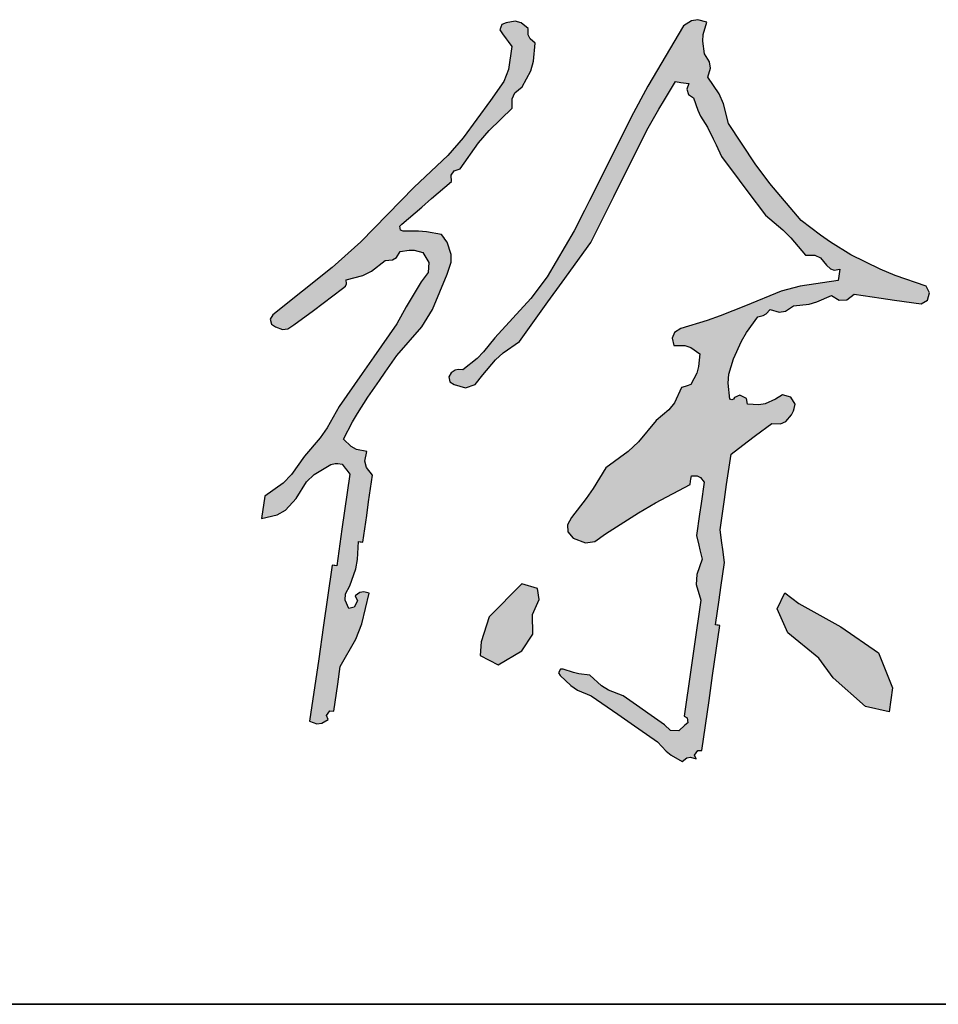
# Model space of a CAD drawing. Extents: x 1779708 to 7299578, y -1121471 to 88434.
# Tile 648 of 656: x 6046608 to 6047015, y -964050 to -963613. Entities that reach past the tile are written whole.
import ezdxf

# ---------------------------------------------------------------- set-up
doc = ezdxf.new("R2010")
doc.units = 0
doc.header["$LTSCALE"] = 1000
doc.header["$MEASUREMENT"] = 0
for name, color, linetype in [('PUB_TITLE', 4, 'CONTINUOUS'), ('可见线', 6, 'CONTINUOUS'), ('电子签', 2, 'CONTINUOUS')]:
    doc.layers.add(name, color=color, linetype=linetype)

# ---------------------------------------------------------------- blocks, each defined once
blk = doc.blocks.new('A$C5DA54128')
at = {"layer": '电子签'}
h = blk.add_hatch(color=256, dxfattribs=at)
h.dxf.hatch_style = 1
h.paths.add_polyline_path([(116.8, 343.6), (105.3, 346), (99.3, 349.2), (91, 357.4), (100.9, 376.5), (106.4, 385.9), (118, 404), (130.7, 422.4), (137.1, 431.6), (149.9, 450), (177.9, 482), (189.7, 501), (205.9, 540.4), (210.3, 553.8), (210.4, 562.3), (205.9, 575.8), (203.4, 579.2), (202.1, 580.9), (199.6, 584.3), (182.8, 587.5), (174.2, 588.2), (154.5, 587.8), (153.4, 593.5), (155.7, 595.7), (177.7, 614.7), (188.7, 624.3), (210.6, 643.3), (210.4, 650), (213.8, 654.9), (220.2, 657.1), (240.8, 686), (252.5, 699.7), (277.9, 724.6), (278, 735), (281, 741.4), (288.9, 748.2), (298.7, 766), (301.8, 776.5), (303.5, 796.7), (298, 801.2), (295.8, 805.7), (295.8, 812.9), (287.9, 819.2), (281.2, 820.9), (271.4, 819), (266.5, 817.4), (264.4, 811.3), (267.1, 807), (271.3, 801.3), (273.5, 798.5), (277.7, 792.8), (274.1, 767.3), (268.8, 754), (253.9, 733.1), (223.7, 691.6), (206.5, 672), (169.2, 636.7), (110, 576.4), (78.4, 547.9), (12.4, 495.1), (9.7, 490.4), (11, 484.9), (15.5, 482), (23.2, 479), (29.1, 479.6), (36, 484.1), (57.6, 500.2), (68.3, 508.2), (89.9, 524.3), (93, 527), (94.1, 529.8), (93.8, 533.9), (112.5, 538.9), (121.9, 543.6), (137.3, 555.4), (145.1, 556.1), (149.8, 559), (153.9, 565.6), (163.9, 567.1), (169.3, 566.9), (179, 564.5), (185.7, 553.3), (184.9, 542.2), (176.9, 532), (166, 513.4), (160.6, 504), (149.9, 485.3), (124.4, 448.6), (111.6, 430.2), (86.1, 393.5), (72.9, 370.1), (65.1, 358.9), (47.8, 338.4), (33.3, 318), (24, 308.7), (3.6, 294.2), (2.1, 284.3), (1.4, 279.4), (0, 269.5), (17.4, 273.3), (26.5, 278.6), (38.6, 291.7), (49.9, 309.9), (58.4, 318.2), (76.8, 329.1), (83.1, 330.5), (89.6, 329.8), (92.9, 325.3), (94.6, 323), (98, 318.5), (92.2, 277.9), (89.2, 257.6), (83.4, 217), (78.4, 217.7), (68.4, 148.4), (63.4, 113.8), (53.4, 44.5), (61.2, 41.8), (66.8, 42.3), (73.9, 46.6), (72.2, 50.7), (75.8, 55.9), (80.3, 55.8), (83.2, 75.6), (84.6, 85.5), (87.4, 105.3), (104.5, 135.7), (111.2, 152.6), (119.4, 186.5), (113.3, 188.2), (109, 187.4), (103.8, 183.7), (106.5, 178), (102.9, 170.9), (96.7, 169.6), (92.9, 178.9), (93.2, 185.8), (97.8, 194.7), (104.6, 213.6), (106.6, 223.8), (107.5, 243.9), (112.4, 243.1), (116.7, 272.8), (118.8, 287.7), (123.1, 317.4), (116.4, 325.8), (114.7, 333)])
h.paths.add_polyline_path([(476.8, 316.8), (483.1, 316.7), (487, 314.7), (490.9, 309.8), (487.5, 286), (485.8, 274.1), (482.3, 250.4), (484.9, 239.9), (486.1, 234.6), (488.7, 224.2), (482.6, 207.1), (482.2, 196.3), (487.2, 178.9), (479.7, 127.4), (476, 101.7), (468.6, 50.2), (472.2, 48.2), (472.8, 42.6), (469.6, 40), (462.9, 33.9), (453.4, 34.2), (447, 40.7), (428.6, 53.5), (419.4, 59.8), (401.1, 72.6), (384.8, 79), (376.9, 83.9), (364, 95.6), (352, 97.1), (346, 98.5), (334.6, 102.4), (331.5, 102.1), (329.5, 98.1), (331.1, 95.3), (343.1, 84), (350.5, 79.1), (365.7, 72.7), (395.1, 52.2), (409.8, 42), (439.2, 21.6), (448.6, 11.4), (454.3, 6.9), (466.4, 0), (471.5, 3.8), (475.9, 4.6), (482, 2.8), (480.2, 6.9), (483.9, 12.2), (488.3, 12), (496.3, 67.4), (500.3, 95.1), (508.4, 150.6), (505.4, 151), (503.4, 151.3), (507.4, 179), (509.4, 192.9), (513.4, 220.6), (511.5, 235), (510.5, 242.2), (508.5, 256.7), (513.4, 290.3), (515.8, 307.2), (520.7, 340.8), (538.7, 354.5), (547.8, 361.3), (566, 374.7), (575.4, 374.2), (581.6, 376.9), (587.6, 384.2), (590, 388.7), (590.9, 391.2), (591.8, 396.2), (587.1, 404), (577.8, 406.4), (569.9, 401.9), (558.4, 396.6), (551.4, 395.3), (538.8, 396.3), (537.7, 402.6), (530.3, 406.3), (524.7, 403.4), (522.6, 400.7), (519.3, 401.7), (517.4, 419.6), (518.2, 429.3), (523.3, 446.6), (532.4, 466.1), (537.9, 475.6), (550.3, 493.2), (556.5, 494.6), (559.8, 496.5), (564.1, 501.3), (574.1, 498.4), (581.1, 499.5), (589.9, 505.2), (607.2, 507.2), (616, 509.6), (632, 516.8), (640.7, 511.5), (649.3, 512), (657.4, 518.2), (687.1, 513.9), (702, 511.7), (731.7, 507.4), (738.5, 511.7), (740.7, 519.7), (737, 526.9), (702.9, 538.8), (686.1, 545.8), (653.6, 561.7), (630.9, 575.9), (619.8, 583.6), (598.5, 599.9), (563.7, 640.9), (547.5, 662.6), (518, 707.6), (512.4, 729.3), (507.6, 740.2), (495.1, 758.9), (498, 768.9), (497, 775.9), (491.3, 784.7), (489.3, 798.6), (489.9, 806.2), (493.8, 819.7), (483.8, 822.6), (476.7, 821.5), (468, 815.9), (428.6, 748.7), (410, 714.4), (375.1, 644.8), (363.7, 622.2), (358.1, 610.9), (346.7, 588.3), (316.7, 537.4), (298.7, 513.2), (258.8, 469.6), (246.2, 454.1), (239, 446.8), (223.4, 434.3), (218, 434.7), (214.9, 434), (210.3, 431.1), (207.6, 426.4), (209, 421), (213.5, 418), (226.4, 414.4), (237.1, 418), (245.3, 428.6), (259.4, 445.5), (267.9, 453.2), (286, 465.7), (317.6, 509.6), (333.4, 531.6), (365.1, 575.5), (390.6, 626.4), (403.4, 651.9), (428.9, 702.7), (440.8, 723.3), (446.8, 733.6), (459.1, 754), (465, 753.1), (468, 752.7), (473.9, 751.8), (471.8, 745.5), (473.7, 739.8), (479.2, 735.9), (483.8, 722.2), (487, 715.6), (494.7, 703.4), (501, 690.4), (504.1, 683.9), (510.2, 670.8), (529.7, 644.7), (539.4, 631.7), (558.9, 605.7), (578.1, 589.6), (587.1, 580.6), (603.1, 561.4), (613.5, 561.3), (619.9, 558.3), (626.7, 550.4), (631.1, 546.1), (635.2, 544.8), (641.2, 545.8), (640.5, 540.8), (640.1, 538.3), (639.4, 533.4), (597.3, 527.2), (576.2, 521.4), (536.8, 505.3), (508.6, 494), (494.1, 489), (465, 480.2), (458.1, 475.8), (455.4, 469.2), (457.2, 461.2), (469.4, 461.3), (476.3, 459.1), (486.2, 451.9), (484.7, 437.9), (482.6, 430.6), (476.2, 418), (472, 416.6), (469.9, 415.9), (465.6, 414.5), (457.9, 397.8), (451.8, 389.8), (437.6, 378.1), (418.1, 354.5), (406.7, 343.7), (382, 325.5), (367.7, 302.7), (360.1, 291.7), (343.7, 270.4), (339.3, 262.3), (339.8, 254.7), (345.5, 247.4), (359.2, 242.5), (369.6, 243.9), (381.6, 252.3), (418, 275.8), (436.9, 286.8), (475.4, 307), (475.9, 310.9)])
h.paths.add_polyline_path([(307.8, 179.7), (306, 191.9), (288.7, 196.8), (252.3, 160.2), (243.6, 132.7), (242.5, 117.3), (262.6, 107.2), (288.8, 122.6), (301, 141.2), (300.6, 162.8)], flags=17)
h.paths.add_polyline_path([(642.3, 149.3), (596, 175.2), (580.4, 187.1), (572, 169.1), (583.6, 142.4), (618, 114.4), (634.1, 92.8), (669.9, 60.8), (696, 55.1), (699.8, 81.4), (684.2, 120.2)], flags=17)
for p, q in [((281.2, 820.9), (271.4, 819)), ((287.9, 819.2), (281.2, 820.9)), ((295.8, 812.9), (287.9, 819.2)), ((476.7, 821.5), (468, 815.9)), ((483.8, 822.6), (476.7, 821.5)), ((493.8, 819.7), (483.8, 822.6)), ((489.9, 806.2), (493.8, 819.7)), ((266.5, 817.4), (264.4, 811.3)), ((264.4, 811.3), (267.1, 807)), ((271.4, 819), (266.5, 817.4)), ((295.8, 805.7), (295.8, 812.9)), ((468, 815.9), (428.6, 748.7)), ((267.1, 807), (271.3, 801.3)), ((271.3, 801.3), (273.5, 798.5)), ((273.5, 798.5), (277.7, 792.8)), ((298, 801.2), (295.8, 805.7)), ((303.5, 796.7), (298, 801.2)), ((489.3, 798.6), (489.9, 806.2)), ((491.3, 784.7), (489.3, 798.6)), ((277.7, 792.8), (274.1, 767.3)), ((301.8, 776.5), (303.5, 796.7)), ((298.7, 766), (301.8, 776.5)), ((497, 775.9), (491.3, 784.7)), ((498, 768.9), (497, 775.9)), ((274.1, 767.3), (268.8, 754)), ((288.9, 748.2), (298.7, 766)), ((495.1, 758.9), (498, 768.9)), ((268.8, 754), (253.9, 733.1)), ((446.8, 733.6), (459.1, 754)), ((459.1, 754), (465, 753.1)), ((507.6, 740.2), (495.1, 758.9)), ((281, 741.4), (288.9, 748.2)), ((428.6, 748.7), (410, 714.4)), ((465, 753.1), (468, 752.7)), ((468, 752.7), (473.9, 751.8)), ((473.9, 751.8), (471.8, 745.5)), ((471.8, 745.5), (473.7, 739.8)), ((253.9, 733.1), (223.7, 691.6)), ((277.9, 724.6), (278, 735)), ((278, 735), (281, 741.4)), ((440.8, 723.3), (446.8, 733.6)), ((473.7, 739.8), (479.2, 735.9)), ((479.2, 735.9), (483.8, 722.2)), ((512.4, 729.3), (507.6, 740.2)), ((252.5, 699.7), (277.9, 724.6)), ((428.9, 702.7), (440.8, 723.3)), ((483.8, 722.2), (487, 715.6)), ((518, 707.6), (512.4, 729.3)), ((410, 714.4), (375.1, 644.8)), ((487, 715.6), (494.7, 703.4)), ((240.8, 686), (252.5, 699.7)), ((403.4, 651.9), (428.9, 702.7)), ((494.7, 703.4), (501, 690.4)), ((547.5, 662.6), (518, 707.6)), ((223.7, 691.6), (206.5, 672)), ((501, 690.4), (504.1, 683.9)), ((220.2, 657.1), (240.8, 686)), ((504.1, 683.9), (510.2, 670.8)), ((206.5, 672), (169.2, 636.7)), ((510.2, 670.8), (529.7, 644.7)), ((213.8, 654.9), (220.2, 657.1)), ((563.7, 640.9), (547.5, 662.6)), ((210.4, 650), (213.8, 654.9)), ((210.6, 643.3), (210.4, 650)), ((375.1, 644.8), (363.7, 622.2)), ((390.6, 626.4), (403.4, 651.9)), ((529.7, 644.7), (539.4, 631.7)), ((169.2, 636.7), (110, 576.4)), ((188.7, 624.3), (210.6, 643.3)), ((598.5, 599.9), (563.7, 640.9)), ((177.7, 614.7), (188.7, 624.3)), ((365.1, 575.5), (390.6, 626.4)), ((539.4, 631.7), (558.9, 605.7)), ((155.7, 595.7), (177.7, 614.7)), ((363.7, 622.2), (358.1, 610.9)), ((358.1, 610.9), (346.7, 588.3)), ((558.9, 605.7), (578.1, 589.6)), ((153.4, 593.5), (155.7, 595.7)), ((154.2, 589.1), (153.4, 593.5)), ((619.8, 583.6), (598.5, 599.9)), ((157.1, 587.9), (154.2, 589.1)), ((174.2, 588.2), (157.1, 587.9)), ((182.8, 587.5), (174.2, 588.2)), ((199.6, 584.3), (182.8, 587.5)), ((202.1, 580.9), (199.6, 584.3)), ((203.4, 579.2), (202.1, 580.9)), ((205.9, 575.8), (203.4, 579.2)), ((346.7, 588.3), (316.7, 537.4)), ((578.1, 589.6), (587.1, 580.6)), ((587.1, 580.6), (603.1, 561.4)), ((630.9, 575.9), (619.8, 583.6)), ((110, 576.4), (78.4, 547.9)), ((210.4, 562.3), (205.9, 575.8)), ((333.4, 531.6), (365.1, 575.5)), ((653.6, 561.7), (630.9, 575.9)), ((145.1, 556.1), (149.8, 559)), ((149.8, 559), (153.9, 565.6)), ((153.9, 565.6), (163.9, 567.1)), ((163.9, 567.1), (169.3, 566.9)), ((169.3, 566.9), (179, 564.5)), ((179, 564.5), (185.7, 553.3)), ((210.3, 553.8), (210.4, 562.3)), ((603.1, 561.4), (613.5, 561.3)), ((613.5, 561.3), (619.9, 558.3)), ((619.9, 558.3), (626.7, 550.4)), ((686.1, 545.8), (653.6, 561.7)), ((78.4, 547.9), (12.4, 495.1)), ((121.9, 543.6), (137.3, 555.4)), ((137.3, 555.4), (145.1, 556.1)), ((185.7, 553.3), (184.9, 542.2)), ((205.9, 540.4), (210.3, 553.8)), ((626.7, 550.4), (631.1, 546.1)), ((631.1, 546.1), (635.2, 544.8)), ((93.8, 533.9), (112.5, 538.9)), ((112.5, 538.9), (121.9, 543.6)), ((184.9, 542.2), (176.9, 532)), ((189.7, 501), (205.9, 540.4)), ((316.7, 537.4), (298.7, 513.2)), ((635.2, 544.8), (641.2, 545.8)), ((640.1, 538.3), (639.4, 533.4)), ((640.5, 540.8), (640.1, 538.3)), ((641.2, 545.8), (640.5, 540.8)), ((702.9, 538.8), (686.1, 545.8)), ((737, 526.9), (702.9, 538.8)), ((68.3, 508.2), (89.9, 524.3)), ((89.9, 524.3), (93, 527)), ((93, 527), (94.1, 529.8)), ((94.1, 529.8), (93.8, 533.9)), ((176.9, 532), (166, 513.4)), ((317.6, 509.6), (333.4, 531.6)), ((597.3, 527.2), (576.2, 521.4)), ((639.4, 533.4), (597.3, 527.2)), ((740.7, 519.7), (737, 526.9)), ((166, 513.4), (160.6, 504)), ((576.2, 521.4), (536.8, 505.3)), ((616, 509.6), (632, 516.8)), ((632, 516.8), (640.7, 511.5)), ((649.3, 512), (657.4, 518.2)), ((657.4, 518.2), (687.1, 513.9)), ((687.1, 513.9), (702, 511.7)), ((738.5, 511.7), (740.7, 519.7)), ((57.6, 500.2), (68.3, 508.2)), ((160.6, 504), (149.9, 485.3)), ((298.7, 513.2), (258.8, 469.6)), ((286, 465.7), (317.6, 509.6)), ((536.8, 505.3), (508.6, 494)), ((581.1, 499.5), (589.9, 505.2)), ((589.9, 505.2), (607.2, 507.2)), ((607.2, 507.2), (616, 509.6)), ((640.7, 511.5), (649.3, 512)), ((702, 511.7), (731.7, 507.4)), ((731.7, 507.4), (738.5, 511.7)), ((12.4, 495.1), (9.7, 490.4)), ((36, 484.1), (57.6, 500.2)), ((177.9, 482), (189.7, 501)), ((508.6, 494), (494.1, 489)), ((537.9, 475.6), (550.3, 493.2)), ((550.3, 493.2), (556.5, 494.6)), ((556.5, 494.6), (559.8, 496.5)), ((559.8, 496.5), (564.1, 501.3)), ((564.1, 501.3), (574.1, 498.4)), ((574.1, 498.4), (581.1, 499.5)), ((9.7, 490.4), (11, 484.9)), ((11, 484.9), (15.5, 482)), ((15.5, 482), (23.2, 479)), ((29.1, 479.6), (36, 484.1)), ((149.9, 485.3), (124.4, 448.6)), ((149.9, 450), (177.9, 482)), ((494.1, 489), (465, 480.2)), ((23.2, 479), (29.1, 479.6)), ((258.8, 469.6), (246.2, 454.1)), ((458.1, 475.8), (455.4, 469.2)), ((465, 480.2), (458.1, 475.8)), ((532.4, 466.1), (537.9, 475.6)), ((267.9, 453.2), (286, 465.7)), ((455.4, 469.2), (457.2, 461.2)), ((457.2, 461.2), (469.4, 461.3)), ((469.4, 461.3), (476.3, 459.1)), ((476.3, 459.1), (486.2, 451.9)), ((523.3, 446.6), (532.4, 466.1)), ((124.4, 448.6), (111.6, 430.2)), ((137.1, 431.6), (149.9, 450)), ((246.2, 454.1), (239, 446.8)), ((259.4, 445.5), (267.9, 453.2)), ((486.2, 451.9), (484.7, 437.9)), ((239, 446.8), (223.4, 434.3)), ((245.3, 428.6), (259.4, 445.5)), ((484.7, 437.9), (482.6, 430.6)), ((518.2, 429.3), (523.3, 446.6)), ((111.6, 430.2), (86.1, 393.5)), ((130.7, 422.4), (137.1, 431.6)), ((210.3, 431.1), (207.6, 426.4)), ((207.6, 426.4), (209, 421)), ((214.9, 434), (210.3, 431.1)), ((218, 434.7), (214.9, 434)), ((223.4, 434.3), (218, 434.7)), ((237.1, 418), (245.3, 428.6)), ((482.6, 430.6), (476.2, 418)), ((517.4, 419.6), (518.2, 429.3)), ((118, 404), (130.7, 422.4)), ((209, 421), (213.5, 418)), ((213.5, 418), (226.4, 414.4)), ((226.4, 414.4), (237.1, 418)), ((469.9, 415.9), (465.6, 414.5)), ((472, 416.6), (469.9, 415.9)), ((476.2, 418), (472, 416.6)), ((519.3, 401.7), (517.4, 419.6)), ((465.6, 414.5), (457.9, 397.8)), ((530.3, 406.3), (524.7, 403.4)), ((537.7, 402.6), (530.3, 406.3)), ((577.8, 406.4), (569.9, 401.9)), ((587.1, 404), (577.8, 406.4)), ((86.1, 393.5), (72.9, 370.1)), ((106.4, 385.9), (118, 404)), ((457.9, 397.8), (451.8, 389.8)), ((521.5, 401), (519.3, 401.7)), ((523.3, 401.6), (521.5, 401)), ((524.7, 403.4), (523.3, 401.6)), ((538.8, 396.3), (537.7, 402.6)), ((551.4, 395.3), (538.8, 396.3)), ((558.4, 396.6), (551.4, 395.3)), ((569.9, 401.9), (558.4, 396.6)), ((591.8, 396.2), (587.1, 404)), ((590.9, 391.2), (591.8, 396.2)), ((100.9, 376.5), (106.4, 385.9)), ((451.8, 389.8), (437.6, 378.1)), ((581.6, 376.9), (587.6, 384.2)), ((587.6, 384.2), (590, 388.7)), ((590, 388.7), (590.9, 391.2)), ((91, 357.4), (100.9, 376.5)), ((437.6, 378.1), (418.1, 354.5)), ((547.8, 361.3), (566, 374.7)), ((566, 374.7), (575.4, 374.2)), ((575.4, 374.2), (581.6, 376.9)), ((72.9, 370.1), (65.1, 358.9)), ((538.7, 354.5), (547.8, 361.3)), ((65.1, 358.9), (47.8, 338.4)), ((99.3, 349.2), (91, 357.4)), ((418.1, 354.5), (406.7, 343.7)), ((520.7, 340.8), (538.7, 354.5)), ((105.3, 346), (99.3, 349.2)), ((116.8, 343.6), (105.3, 346)), ((114.7, 333), (116.8, 343.6)), ((406.7, 343.7), (382, 325.5)), ((515.8, 307.2), (520.7, 340.8)), ((47.8, 338.4), (33.3, 318)), ((58.4, 318.2), (76.8, 329.1)), ((76.8, 329.1), (81.8, 330.2)), ((81.8, 330.2), (84.5, 330.4)), ((84.5, 330.4), (89.6, 329.8)), ((89.6, 329.8), (92.9, 325.3)), ((116.4, 325.8), (114.7, 333)), ((33.3, 318), (24, 308.7)), ((49.9, 309.9), (58.4, 318.2)), ((98, 318.5), (92.2, 277.9)), ((92.9, 325.3), (94.6, 323)), ((94.6, 323), (98, 318.5)), ((123.1, 317.4), (116.4, 325.8)), ((118.8, 287.7), (123.1, 317.4)), ((382, 325.5), (367.7, 302.7)), ((476.2, 312.9), (476.8, 316.8)), ((476.8, 316.8), (483.1, 316.7)), ((24, 308.7), (3.6, 294.2)), ((38.6, 291.7), (49.9, 309.9)), ((436.9, 286.8), (475.4, 307)), ((475.4, 307), (475.9, 310.9)), ((475.9, 310.9), (476.2, 312.9)), ((483.1, 316.7), (487, 314.7)), ((487, 314.7), (490.9, 309.8)), ((490.9, 309.8), (487.5, 286)), ((513.4, 290.3), (515.8, 307.2)), ((367.7, 302.7), (360.1, 291.7)), ((2.1, 284.3), (1.4, 279.4)), ((3.6, 294.2), (2.1, 284.3)), ((26.5, 278.6), (38.6, 291.7)), ((116.7, 272.8), (118.8, 287.7)), ((360.1, 291.7), (343.7, 270.4)), ((418, 275.8), (436.9, 286.8)), ((487.5, 286), (485.8, 274.1)), ((508.5, 256.7), (513.4, 290.3)), ((1.4, 279.4), (0, 269.5)), ((0, 269.5), (17.4, 273.3)), ((17.4, 273.3), (26.5, 278.6)), ((92.2, 277.9), (89.2, 257.6)), ((381.6, 252.3), (418, 275.8)), ((485.8, 274.1), (482.3, 250.4)), ((112.4, 243.1), (116.7, 272.8)), ((343.7, 270.4), (339.3, 262.3)), ((339.3, 262.3), (339.8, 254.7)), ((89.2, 257.6), (83.4, 217)), ((339.8, 254.7), (345.5, 247.4)), ((369.6, 243.9), (381.6, 252.3)), ((510.5, 242.2), (508.5, 256.7)), ((106.6, 223.8), (107.5, 243.9)), ((107.5, 243.9), (109.4, 243.6)), ((109.4, 243.6), (110.4, 243.4)), ((110.4, 243.4), (112.4, 243.1)), ((345.5, 247.4), (359.2, 242.5)), ((359.2, 242.5), (369.6, 243.9)), ((482.3, 250.4), (484.9, 239.9)), ((511.5, 235), (510.5, 242.2)), ((484.9, 239.9), (486.1, 234.6)), ((486.1, 234.6), (488.7, 224.2)), ((513.4, 220.6), (511.5, 235)), ((104.6, 213.6), (106.6, 223.8)), ((488.7, 224.2), (482.6, 207.1)), ((509.4, 192.9), (513.4, 220.6)), ((78.4, 217.7), (68.4, 148.4)), ((80.4, 217.4), (78.4, 217.7)), ((81.4, 217.3), (80.4, 217.4)), ((83.4, 217), (81.4, 217.3)), ((97.8, 194.7), (104.6, 213.6)), ((482.6, 207.1), (482.2, 196.3)), ((92.9, 178.9), (93.2, 185.8)), ((93.2, 185.8), (97.8, 194.7)), ((109, 187.4), (103.8, 183.7)), ((113.3, 188.2), (109, 187.4)), ((111.2, 152.6), (119.4, 186.5)), ((119.4, 186.5), (113.3, 188.2)), ((482.2, 196.3), (487.2, 178.9)), ((507.4, 179), (509.4, 192.9)), ((96.7, 169.6), (92.9, 178.9)), ((106.5, 178), (102.9, 170.9)), ((103.8, 183.7), (106.5, 178)), ((487.2, 178.9), (479.7, 127.4)), ((503.4, 151.3), (507.4, 179)), ((102.9, 170.9), (96.7, 169.6)), ((68.4, 148.4), (63.4, 113.8)), ((104.5, 135.7), (111.2, 152.6)), ((500.3, 95.1), (508.4, 150.6)), ((505.4, 151), (503.4, 151.3)), ((506.4, 150.9), (505.4, 151)), ((508.4, 150.6), (506.4, 150.9)), ((87.4, 105.3), (104.5, 135.7)), ((479.7, 127.4), (476, 101.7)), ((63.4, 113.8), (53.4, 44.5)), ((84.6, 85.5), (87.4, 105.3)), ((331.5, 102.1), (329.5, 98.1)), ((334.6, 102.4), (331.5, 102.1)), ((346, 98.5), (334.6, 102.4)), ((352, 97.1), (346, 98.5)), ((476, 101.7), (468.6, 50.2)), ((329.5, 98.1), (331.1, 95.3)), ((331.1, 95.3), (343.1, 84)), ((364, 95.6), (352, 97.1)), ((376.9, 83.9), (364, 95.6)), ((496.3, 67.4), (500.3, 95.1)), ((83.2, 75.6), (84.6, 85.5)), ((343.1, 84), (350.5, 79.1)), ((350.5, 79.1), (365.7, 72.7)), ((384.8, 79), (376.9, 83.9)), ((401.1, 72.6), (384.8, 79)), ((80.3, 55.8), (83.2, 75.6)), ((365.7, 72.7), (395.1, 52.2)), ((419.4, 59.8), (401.1, 72.6)), ((488.3, 12), (496.3, 67.4)), ((72.2, 50.7), (75.8, 55.9)), ((75.8, 55.9), (80.3, 55.8)), ((428.6, 53.5), (419.4, 59.8)), ((53.4, 44.5), (61.2, 41.8)), ((66.8, 42.3), (73.9, 46.6)), ((73.9, 46.6), (72.2, 50.7)), ((395.1, 52.2), (409.8, 42)), ((447, 40.7), (428.6, 53.5)), ((468.6, 50.2), (472.2, 48.2)), ((472.2, 48.2), (472.8, 42.6)), ((61.2, 41.8), (66.8, 42.3)), ((409.8, 42), (439.2, 21.6)), ((453.4, 34.2), (447, 40.7)), ((462.9, 33.9), (453.4, 34.2)), ((469.6, 40), (462.9, 33.9)), ((472.8, 42.6), (469.6, 40)), ((439.2, 21.6), (448.6, 11.4)), ((448.6, 11.4), (454.3, 6.9)), ((480.2, 6.9), (483.9, 12.2)), ((483.9, 12.2), (488.3, 12)), ((454.3, 6.9), (466.4, 0)), ((466.4, 0), (471.5, 3.8)), ((471.5, 3.8), (475.9, 4.6)), ((475.9, 4.6), (482, 2.8)), ((482, 2.8), (480.2, 6.9))]:
    blk.add_line(p, q, dxfattribs=at)
for points in [[(288.7, 196.8), (252.3, 160.2), (243.6, 132.7), (242.5, 117.3), (262.6, 107.2), (288.8, 122.6), (301, 141.2), (300.6, 162.8), (307.8, 179.7), (306, 191.9)], [(596, 175.2), (642.3, 149.3), (684.2, 120.2), (699.8, 81.4), (696, 55.1), (669.9, 60.8), (634.1, 92.8), (618, 114.4), (583.6, 142.4), (572, 169.1), (580.4, 187.1)]]:
    blk.add_lwpolyline(points, close=True, dxfattribs=at)
blk = doc.blocks.new('A$C3D8761CE')
at = {"layer": 'PUB_TITLE'}
blk.add_line((83100, 19600), (76100, 19600), dxfattribs=at)
blk.add_lwpolyline([(76100, 19600), (83100, 19600)], dxfattribs=at)
at = {"layer": '电子签', "xscale": 0.8000000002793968, "yscale": 0.8000000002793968, "zscale": 0.8000000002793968}
blk.add_blockref('A$C5DA54128', (81241.01, 19815.55), dxfattribs=at)

msp = doc.modelspace()

# ---------------------------------------------------------------- block references
at = {"layer": '可见线', "xscale": 0.5, "yscale": 0.5, "zscale": 0.5}
msp.add_blockref('A$C3D8761CE', (6006094.47, -973850.2), dxfattribs=at)

doc.saveas('drawing.dxf')
